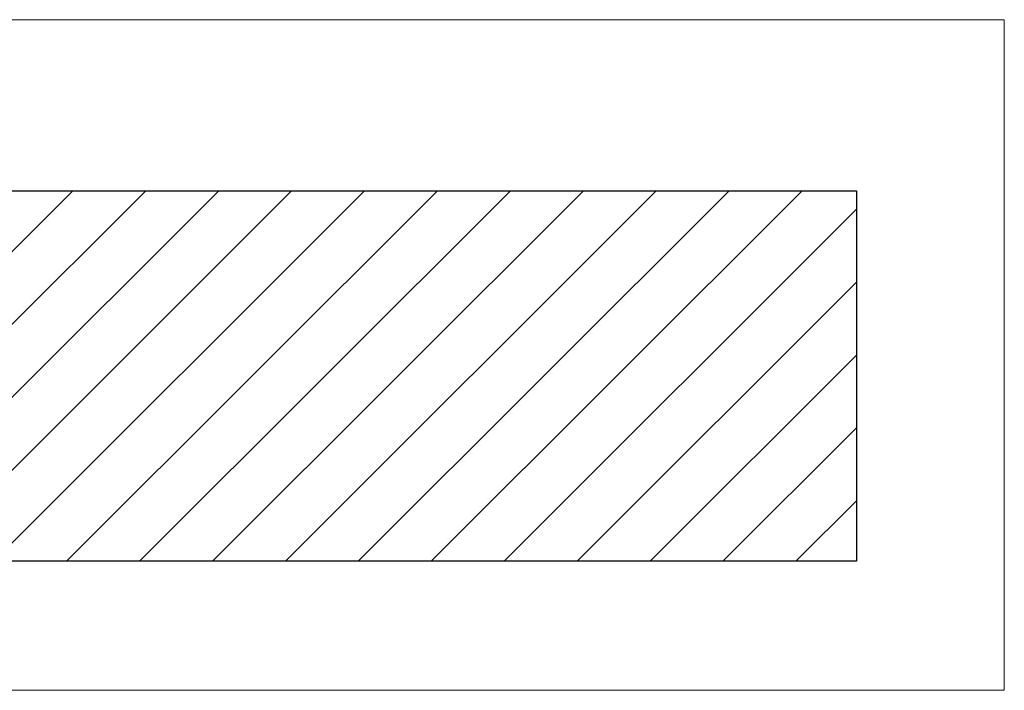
# Model space of a CAD drawing. Extents: x 883 to 364438, y -13 to 4201180.
# Tile 598 of 607: x 364375.06 to 364380.51, y 4200846.32 to 4200850.04. Entities that reach past the tile are written whole.
import ezdxf

# ---------------------------------------------------------------- set-up
doc = ezdxf.new("R2010")
doc.units = 0
doc.header["$LTSCALE"] = 0.5
doc.header["$MEASUREMENT"] = 0
doc.layers.add('.', color=7, linetype='Continuous', lineweight=15)

msp = doc.modelspace()

# ---------------------------------------------------------------- hatches: boundary and pattern name
at = {"layer": '.', "lineweight": 30, "true_color": 0x991b1e, "transparency": 33554687}
h = msp.add_hatch(dxfattribs=at)
h.set_pattern_fill('ANSI31', color=244, scale=0.09)
h.set_pattern_definition([(45, (-34148.54534, -9559.014), (-0.202055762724, 0.202055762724), [])])
h.paths.add_polyline_path([(364371.8871, 4200849.0872), (364379.6938, 4200849.0872), (364379.6938, 4200847.0321), (364371.8871, 4200847.0321)])

# ---------------------------------------------------------------- linework, layer by layer
at = {"layer": '.', "color": 7}
for p, q in [((364371.1752, 4200850.0354), (364380.5132, 4200850.0354)), ((364380.5132, 4200850.0354), (364380.5132, 4200846.3166)), ((364380.5132, 4200846.3166), (364371.1752, 4200846.3166))]:
    msp.add_line(p, q, dxfattribs=at)
at = {"layer": '.', "color": 7, "lineweight": 30}
for p, q in [((364371.8871, 4200849.0872), (364379.6938, 4200849.0872)), ((364379.6938, 4200849.0872), (364379.6938, 4200847.0321)), ((364379.6938, 4200847.0321), (364371.8871, 4200847.0321))]:
    msp.add_line(p, q, dxfattribs=at)
at = {"layer": '.'}
msp.add_lwpolyline([(364371.8871, 4200849.0872), (364379.6938, 4200849.0872), (364379.6938, 4200847.0321), (364371.8871, 4200847.0321)], close=True, dxfattribs=at)

doc.saveas('drawing.dxf')
